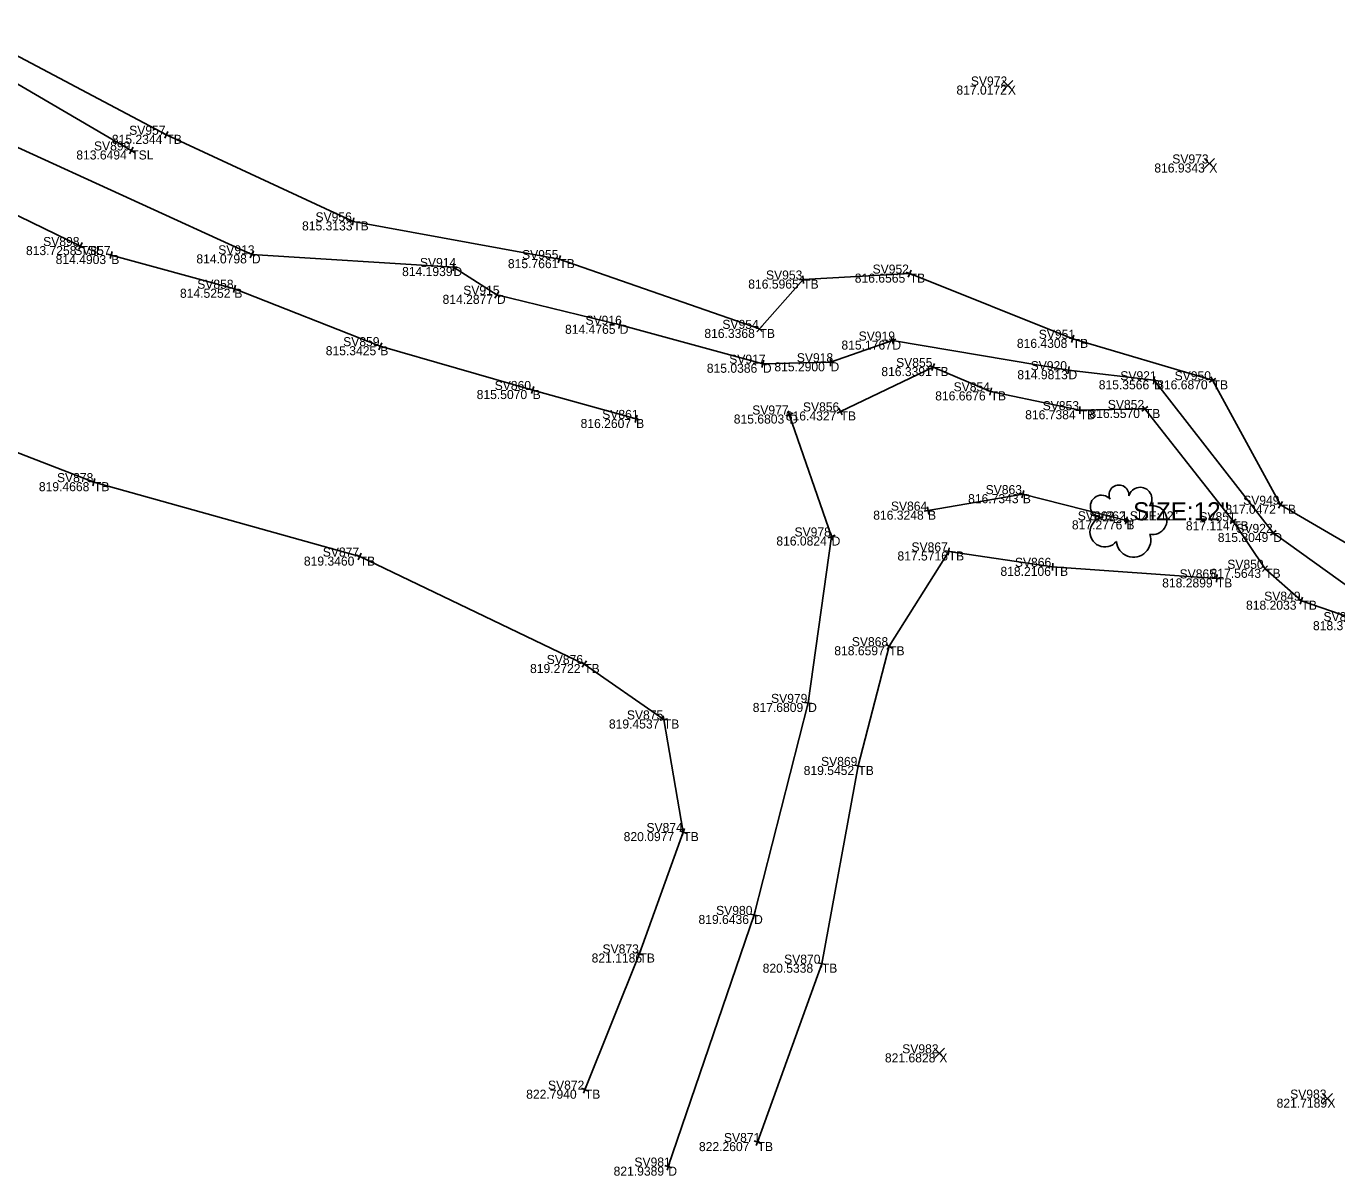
# Model space of a CAD drawing. Extents: x 1715717 to 1717046, y 393954 to 396000.
# Drawn here: x 1716038.3 to 1716125.2, y 394615.5 to 394691.7 of the extents above; entities that cross this region are included whole.
import ezdxf

# ---------------------------------------------------------------- set-up
doc = ezdxf.new("R2010")
doc.units = 0
for name, color, linetype in [('DR_X_Ditch', 7, 'Continuous'), ('SV_X_Break_Lines', 7, 'Continuous'), ('SV_X_Random_Point', 7, 'Continuous'), ('SV_X_Shot_Marker', 7, 'Continuous'), ('SV_X_Text_Comment', 7, 'Continuous'), ('SV_X_Text_Description', 7, 'Continuous'), ('SV_X_Text_Elevation', 7, 'Continuous'), ('SV_X_Text_Name', 7, 'Continuous'), ('SV_X_Toe_of_Slope', 7, 'Continuous'), ('SV_X_Top_of_Bank', 7, 'Continuous'), ('VG_X_Cells', 7, 'Continuous'), ('VG_X_Text', 7, 'Continuous')]:
    doc.layers.add(name, color=color, linetype=linetype)

msp = doc.modelspace()

# ---------------------------------------------------------------- linework, layer by layer
at = {"layer": 'DR_X_Ditch'}
for points in [[(1716037.226, 394683.94), (1716053.278, 394676.619), (1716066.642, 394675.78), (1716069.52, 394673.937), (1716077.662, 394671.952), (1716087.155, 394669.371), (1716091.638, 394669.466), (1716095.739, 394670.905), (1716107.415, 394668.94), (1716113.089, 394668.273), (1716120.993, 394658.153), (1716128.901, 394652.493), (1716138.319, 394650.747), (1716158.479, 394647.754), (1716169.43, 394646.178), (1716179.417, 394645.093), (1716183.117, 394648.259), (1716185.108, 394652.617), (1716191.546, 394658.928), (1716204.525, 394663.424), (1716215.329, 394661.735), (1716225.782, 394661.559)], [(1716088.904, 394666.002), (1716091.713, 394657.918), (1716090.156, 394646.886), (1716086.57, 394632.832), (1716080.886, 394616.151)]]:
    msp.add_lwpolyline(points, dxfattribs=at)
at = {"layer": 'SV_X_Break_Lines'}
for points in [[(1716043.959, 394676.576), (1716052.116, 394674.34), (1716061.792, 394670.532), (1716071.893, 394667.628), (1716078.751, 394665.708)], [(1716111.254, 394658.988), (1716104.387, 394660.724), (1716098.102, 394659.632)]]:
    msp.add_lwpolyline(points, dxfattribs=at)
at = {"layer": 'SV_X_Random_Point'}
for p, q in [((1716103.061, 394687.476), (1716103.727, 394688.143)), ((1716103.061, 394688.143), (1716103.727, 394687.476)), ((1716116.417, 394682.31), (1716117.084, 394682.977)), ((1716116.417, 394682.977), (1716117.084, 394682.31)), ((1716098.519, 394623.324), (1716099.186, 394623.992)), ((1716098.519, 394623.992), (1716099.186, 394623.324)), ((1716124.242, 394620.323), (1716124.908, 394620.99)), ((1716124.242, 394620.99), (1716124.908, 394620.323))]:
    msp.add_line(p, q, dxfattribs=at)
at = {"layer": 'SV_X_Shot_Marker'}
for p, q in [((1716047.837, 394684.439), (1716047.384, 394684.649)), ((1716047.505, 394684.317), (1716047.715, 394684.771)), ((1716047.61, 394684.544), (1716047.61, 394684.544)), ((1716045.497, 394683.381), (1716045.065, 394683.633)), ((1716045.155, 394683.291), (1716045.407, 394683.723)), ((1716045.281, 394683.507), (1716045.281, 394683.507)), ((1716060.245, 394678.76), (1716059.753, 394678.85)), ((1716059.954, 394678.559), (1716060.044, 394679.051)), ((1716059.999, 394678.805), (1716059.999, 394678.805)), ((1716041.686, 394677.279), (1716042.136, 394677.061)), ((1716042.02, 394677.395), (1716041.802, 394676.945)), ((1716041.911, 394677.17), (1716041.911, 394677.17)), ((1716044.025, 394676.817), (1716043.893, 394676.335)), ((1716053.051, 394676.723), (1716053.506, 394676.515)), ((1716053.382, 394676.847), (1716053.175, 394676.392)), ((1716043.717, 394676.642), (1716044.2, 394676.51)), ((1716043.959, 394676.576), (1716043.959, 394676.576)), ((1716053.278, 394676.619), (1716053.278, 394676.619)), ((1716066.658, 394676.029), (1716066.626, 394675.53)), ((1716073.892, 394676.222), (1716073.42, 394676.386)), ((1716073.574, 394676.068), (1716073.738, 394676.54)), ((1716073.656, 394676.304), (1716073.656, 394676.304)), ((1716066.392, 394675.795), (1716066.891, 394675.764)), ((1716066.642, 394675.78), (1716066.642, 394675.78)), ((1716090.076, 394674.962), (1716089.577, 394674.934)), ((1716089.84, 394674.698), (1716089.813, 394675.198)), ((1716089.826, 394674.948), (1716089.826, 394674.948)), ((1716097.12, 394675.249), (1716096.656, 394675.434)), ((1716096.795, 394675.109), (1716096.981, 394675.574)), ((1716096.888, 394675.341), (1716096.888, 394675.341)), ((1716051.875, 394674.406), (1716052.357, 394674.274)), ((1716052.182, 394674.581), (1716052.05, 394674.099)), ((1716052.116, 394674.34), (1716052.116, 394674.34)), ((1716069.309, 394674.072), (1716069.73, 394673.802)), ((1716069.655, 394674.147), (1716069.385, 394673.726)), ((1716069.52, 394673.937), (1716069.52, 394673.937)), ((1716077.42, 394672.011), (1716077.905, 394671.892)), ((1716077.722, 394672.194), (1716077.603, 394671.709)), ((1716077.662, 394671.952), (1716077.662, 394671.952)), ((1716087.117, 394671.512), (1716086.743, 394671.844)), ((1716087.096, 394671.865), (1716086.764, 394671.491)), ((1716086.93, 394671.678), (1716086.93, 394671.678)), ((1716061.56, 394670.624), (1716062.025, 394670.44)), ((1716061.884, 394670.765), (1716061.701, 394670.299)), ((1716095.503, 394670.822), (1716095.974, 394670.988)), ((1716095.656, 394671.141), (1716095.821, 394670.669)), ((1716095.739, 394670.905), (1716095.739, 394670.905)), ((1716107.93, 394670.948), (1716107.451, 394671.09)), ((1716107.62, 394670.779), (1716107.761, 394671.259)), ((1716107.691, 394671.019), (1716107.691, 394671.019)), ((1716061.792, 394670.532), (1716061.792, 394670.532)), ((1716086.913, 394669.436), (1716087.396, 394669.305)), ((1716087.22, 394669.612), (1716087.089, 394669.13)), ((1716087.155, 394669.371), (1716087.155, 394669.371)), ((1716091.389, 394669.461), (1716091.888, 394669.471)), ((1716091.633, 394669.716), (1716091.644, 394669.216)), ((1716091.638, 394669.466), (1716091.638, 394669.466)), ((1716098.671, 394669.052), (1716098.211, 394669.246)), ((1716098.344, 394668.919), (1716098.538, 394669.379)), ((1716098.441, 394669.149), (1716098.441, 394669.149)), ((1716107.168, 394668.982), (1716107.661, 394668.899)), ((1716107.456, 394669.187), (1716107.373, 394668.694)), ((1716107.415, 394668.94), (1716107.415, 394668.94)), ((1716112.841, 394668.302), (1716113.337, 394668.244)), ((1716113.118, 394668.521), (1716113.06, 394668.025)), ((1716113.089, 394668.273), (1716113.089, 394668.273)), ((1716116.749, 394668.153), (1716117.188, 394668.392)), ((1716117.088, 394668.053), (1716116.849, 394668.492)), ((1716116.969, 394668.272), (1716116.969, 394668.272)), ((1716071.653, 394667.697), (1716072.133, 394667.558)), ((1716071.962, 394667.868), (1716071.824, 394667.387)), ((1716071.893, 394667.628), (1716071.893, 394667.628)), ((1716102.494, 394667.485), (1716102.005, 394667.588)), ((1716102.198, 394667.292), (1716102.301, 394667.781)), ((1716102.25, 394667.537), (1716102.25, 394667.537)), ((1716092.529, 394666.316), (1716092.078, 394666.1)), ((1716092.411, 394665.983), (1716092.195, 394666.434)), ((1716108.411, 394666.293), (1716107.911, 394666.283)), ((1716108.166, 394666.038), (1716108.156, 394666.538)), ((1716108.161, 394666.288), (1716108.161, 394666.288)), ((1716112.276, 394666.216), (1716112.669, 394666.525)), ((1716112.627, 394666.174), (1716112.317, 394666.567)), ((1716112.472, 394666.37), (1716112.472, 394666.37)), ((1716078.51, 394665.776), (1716078.992, 394665.641)), ((1716078.818, 394665.949), (1716078.684, 394665.468)), ((1716078.751, 394665.708), (1716078.751, 394665.708)), ((1716089.14, 394666.084), (1716088.668, 394665.92)), ((1716088.822, 394666.238), (1716088.986, 394665.766)), ((1716088.904, 394666.002), (1716088.904, 394666.002)), ((1716092.303, 394666.208), (1716092.303, 394666.208)), ((1716043.05, 394661.451), (1716042.568, 394661.586)), ((1716042.741, 394661.278), (1716042.876, 394661.76)), ((1716042.809, 394661.519), (1716042.809, 394661.519)), ((1716104.63, 394660.663), (1716104.145, 394660.785)), ((1716104.326, 394660.482), (1716104.448, 394660.966)), ((1716104.387, 394660.724), (1716104.387, 394660.724)), ((1716121.341, 394659.806), (1716121.594, 394660.238)), ((1716098.349, 394659.675), (1716097.856, 394659.589)), ((1716098.145, 394659.385), (1716098.06, 394659.878)), ((1716098.102, 394659.632), (1716098.102, 394659.632)), ((1716121.683, 394659.896), (1716121.252, 394660.148)), ((1716121.468, 394660.022), (1716121.468, 394660.022)), ((1716111.496, 394658.927), (1716111.012, 394659.049)), ((1716111.193, 394658.745), (1716111.315, 394659.23)), ((1716111.254, 394658.988), (1716111.254, 394658.988)), ((1716118.125, 394658.787), (1716118.54, 394659.066)), ((1716118.472, 394658.719), (1716118.193, 394659.134)), ((1716118.332, 394658.926), (1716118.332, 394658.926)), ((1716091.949, 394658), (1716091.476, 394657.836)), ((1716091.631, 394658.154), (1716091.795, 394657.682)), ((1716091.713, 394657.918), (1716091.713, 394657.918)), ((1716121.19, 394658.307), (1716120.796, 394658)), ((1716120.839, 394658.35), (1716121.147, 394657.956)), ((1716120.993, 394658.153), (1716120.993, 394658.153)), ((1716060.652, 394656.478), (1716060.2, 394656.693)), ((1716060.318, 394656.36), (1716060.534, 394656.811)), ((1716099.719, 394656.89), (1716099.224, 394656.963)), ((1716099.435, 394656.679), (1716099.508, 394657.174)), ((1716099.471, 394656.927), (1716099.471, 394656.927)), ((1716060.426, 394656.585), (1716060.426, 394656.585)), ((1716106.614, 394655.89), (1716106.116, 394655.925)), ((1716106.347, 394655.658), (1716106.383, 394656.157)), ((1716106.365, 394655.907), (1716106.365, 394655.907)), ((1716120.639, 394655.612), (1716120.264, 394655.942)), ((1716120.286, 394655.589), (1716120.617, 394655.964)), ((1716117.494, 394655.122), (1716116.995, 394655.157)), ((1716117.227, 394654.891), (1716117.262, 394655.389)), ((1716117.245, 394655.14), (1716117.245, 394655.14)), ((1716120.451, 394655.777), (1716120.451, 394655.777)), ((1716123.09, 394653.582), (1716122.617, 394653.745)), ((1716122.772, 394653.427), (1716122.935, 394653.9)), ((1716122.854, 394653.663), (1716122.854, 394653.663)), ((1716095.733, 394650.511), (1716095.31, 394650.777)), ((1716095.654, 394650.856), (1716095.388, 394650.433)), ((1716095.521, 394650.644), (1716095.521, 394650.644)), ((1716075.513, 394649.323), (1716075.103, 394649.608)), ((1716075.165, 394649.26), (1716075.451, 394649.671)), ((1716075.308, 394649.465), (1716075.308, 394649.465)), ((1716090.191, 394647.134), (1716090.121, 394646.638)), ((1716090.404, 394646.851), (1716089.909, 394646.921)), ((1716090.156, 394646.886), (1716090.156, 394646.886)), ((1716080.338, 394645.748), (1716080.831, 394645.833)), ((1716080.627, 394645.544), (1716080.542, 394646.037)), ((1716080.585, 394645.79), (1716080.585, 394645.79)), ((1716093.544, 394642.95), (1716093.42, 394642.466)), ((1716093.724, 394642.646), (1716093.24, 394642.771)), ((1716093.482, 394642.708), (1716093.482, 394642.708)), ((1716081.794, 394638.09), (1716081.964, 394638.56)), ((1716081.644, 394638.41), (1716082.114, 394638.24)), ((1716081.879, 394638.325), (1716081.879, 394638.325)), ((1716086.812, 394632.77), (1716086.328, 394632.894)), ((1716086.632, 394633.074), (1716086.508, 394632.589)), ((1716086.57, 394632.832), (1716086.57, 394632.832)), ((1716078.738, 394630.371), (1716079.202, 394630.185)), ((1716078.877, 394630.046), (1716079.063, 394630.51)), ((1716078.97, 394630.278), (1716078.97, 394630.278)), ((1716091.107, 394629.848), (1716091.016, 394629.356)), ((1716091.307, 394629.557), (1716090.816, 394629.648)), ((1716091.061, 394629.602), (1716091.061, 394629.602)), ((1716075.119, 394621.343), (1716075.583, 394621.157)), ((1716075.258, 394621.018), (1716075.444, 394621.482)), ((1716075.351, 394621.25), (1716075.351, 394621.25)), ((1716087.039, 394617.691), (1716086.569, 394617.86)), ((1716086.889, 394618.011), (1716086.719, 394617.54)), ((1716086.804, 394617.775), (1716086.804, 394617.775)), ((1716081.123, 394616.071), (1716080.65, 394616.232)), ((1716080.967, 394616.388), (1716080.806, 394615.915)), ((1716080.886, 394616.151), (1716080.886, 394616.151))]:
    msp.add_line(p, q, dxfattribs=at)
at = {"layer": 'SV_X_Toe_of_Slope'}
for points in [[(1716045.281, 394683.507), (1716031.926, 394691.3), (1716008.591, 394702.239), (1716005.021, 394705.73), (1716000.66, 394711.002), (1716000.918, 394716.174), (1715993.429, 394726.519), (1715982.747, 394737.064)], [(1715978.27, 394731.598), (1715985.708, 394720.991), (1715995.285, 394712.794), (1715998.443, 394704.086), (1716000.573, 394701.531), (1716019.864, 394688.113), (1716032.134, 394681.907), (1716041.911, 394677.17)]]:
    msp.add_lwpolyline(points, dxfattribs=at)
at = {"layer": 'SV_X_Top_of_Bank'}
for points in [[(1716075.351, 394621.25), (1716078.97, 394630.278), (1716081.879, 394638.325), (1716080.585, 394645.79), (1716075.308, 394649.465), (1716060.426, 394656.585), (1716042.809, 394661.519), (1716021.611, 394669.709), (1716000.944, 394682.95), (1715985.763, 394699.887), (1715973.12, 394723.3)], [(1716224.178, 394666.1), (1716221.897, 394665.224), (1716218.747, 394664.16), (1716209.597, 394665.532), (1716197.322, 394664.491), (1716184.407, 394657.016), (1716181.032, 394652.506), (1716180.544, 394649.397), (1716174.012, 394647.814), (1716158.833, 394650.167), (1716149.258, 394652.405), (1716138.781, 394654.58), (1716129.981, 394656.524), (1716128.777, 394655.743), (1716121.468, 394660.022), (1716116.969, 394668.272), (1716107.691, 394671.019), (1716096.888, 394675.341), (1716089.826, 394674.948), (1716086.93, 394671.678), (1716073.656, 394676.304), (1716059.999, 394678.805), (1716047.61, 394684.544), (1716034.863, 394691.281)], [(1716226.812, 394658.514), (1716224.496, 394655.753), (1716220.265, 394655.795), (1716211.817, 394658.368), (1716204.967, 394652.419), (1716195.917, 394650.083), (1716187.197, 394647.232), (1716181.561, 394643.282), (1716178.555, 394642.875), (1716171.938, 394643.517), (1716158.87, 394645.502), (1716145.683, 394647.543), (1716137.505, 394647.198), (1716129.129, 394649.327), (1716126.782, 394652.306), (1716122.854, 394653.663), (1716120.451, 394655.777), (1716118.332, 394658.926), (1716112.472, 394666.37), (1716108.161, 394666.288), (1716102.25, 394667.537), (1716098.441, 394669.149), (1716092.303, 394666.208)], [(1716117.245, 394655.14), (1716106.365, 394655.907), (1716099.471, 394656.927), (1716095.521, 394650.644), (1716093.482, 394642.708), (1716091.061, 394629.602), (1716086.804, 394617.775)]]:
    msp.add_lwpolyline(points, dxfattribs=at)
at = {"layer": 'VG_X_Cells'}
msp.add_circle((1716111.254, 394658.988), 0.12, dxfattribs=at)
for centre, radius, start, end in [((1716110.762, 394660.672), 0.658, 354.0047, 205.97412), ((1716112.167, 394660.402), 0.776, 323.82996, 165.0376), ((1716109.599, 394659.92), 0.735, 39.06254, 279.54124), ((1716112.984, 394659.006), 0.957, 259.14531, 101.45961), ((1716109.827, 394658.213), 0.987, 96.17219, 320.57371), ((1716111.727, 394657.685), 1.142, 184.94757, 19.45715)]:
    msp.add_arc(centre, radius, start, end, dxfattribs=at)

# ---------------------------------------------------------------- texts
at = {"layer": 'SV_X_Text_Comment'}
for s, p in [('X', (1716103.394, 394687.209)), ('TB', (1716047.61, 394683.944)), ('TSL', (1716045.281, 394682.907)), ('X', (1716116.75, 394682.043)), ('TB', (1716059.999, 394678.205)), ('TSL', (1716041.911, 394676.57)), ('B', (1716043.959, 394675.976)), ('D', (1716053.278, 394676.019)), ('TB', (1716073.656, 394675.704)), ('D', (1716066.642, 394675.179)), ('TB', (1716089.826, 394674.348)), ('TB', (1716096.888, 394674.742)), ('B', (1716052.116, 394673.74)), ('D', (1716069.52, 394673.337)), ('D', (1716077.662, 394671.352)), ('TB', (1716086.93, 394671.078)), ('D', (1716095.739, 394670.305)), ('TB', (1716107.691, 394670.419)), ('B', (1716061.792, 394669.932)), ('D', (1716087.155, 394668.771)), ('D', (1716091.638, 394668.866)), ('TB', (1716098.441, 394668.549)), ('D', (1716107.415, 394668.34)), ('D', (1716113.089, 394667.673)), ('TB', (1716116.969, 394667.672)), ('B', (1716071.893, 394667.027)), ('TB', (1716102.25, 394666.937)), ('TB', (1716108.161, 394665.688)), ('TB', (1716112.472, 394665.77)), ('B', (1716078.751, 394665.108)), ('D', (1716088.904, 394665.402)), ('TB', (1716092.303, 394665.608)), ('TB', (1716042.809, 394660.919)), ('B', (1716104.387, 394660.124)), ('B', (1716098.102, 394659.032)), ('TB', (1716121.468, 394659.422)), ('T', (1716111.254, 394658.388)), ('B', (1716111.254, 394658.388)), ('TB', (1716118.332, 394658.326)), ('D', (1716091.713, 394657.318)), ('D', (1716120.993, 394657.553)), ('TB', (1716099.471, 394656.327)), ('TB', (1716060.426, 394655.986)), ('TB', (1716106.365, 394655.307)), ('TB', (1716117.245, 394654.54)), ('TB', (1716120.451, 394655.177)), ('TB', (1716122.854, 394653.063)), ('TB', (1716095.521, 394650.044)), ('TB', (1716075.308, 394648.865)), ('D', (1716090.156, 394646.286)), ('TB', (1716080.585, 394645.19)), ('TB', (1716093.482, 394642.108)), ('TB', (1716081.879, 394637.725)), ('D', (1716086.57, 394632.232)), ('TB', (1716078.97, 394629.678)), ('TB', (1716091.061, 394629.002)), ('X', (1716098.853, 394623.058)), ('TB', (1716075.351, 394620.65)), ('X', (1716124.575, 394620.057)), ('TB', (1716086.804, 394617.176)), ('D', (1716080.886, 394615.551))]:
    msp.add_text(s, height=0.6, dxfattribs=at).set_placement(p)
at = {"layer": 'SV_X_Text_Description'}
msp.add_text(' SIZE:12" ', height=0.6, dxfattribs=at).set_placement((1716111.254, 394658.988))
at = {"layer": 'SV_X_Text_Elevation'}
for s, p in [('817.0172', (1716099.984, 394687.209)), ('815.2344', (1716043.997, 394683.944)), ('813.6494', (1716041.639, 394682.907)), ('816.9343', (1716113.104, 394682.043)), ('815.3133', (1716056.603, 394678.205)), ('813.7258', (1716038.302, 394676.57)), ('814.4903', (1716040.269, 394675.976)), ('814.0798', (1716049.599, 394676.019)), ('815.7661', (1716070.25, 394675.704)), ('814.1939', (1716063.236, 394675.179)), ('816.5965', (1716086.185, 394674.348)), ('816.6565', (1716093.246, 394674.742)), ('814.5252', (1716048.512, 394673.74)), ('814.2877', (1716065.92, 394673.337)), ('814.4765', (1716074.039, 394671.352)), ('816.3368', (1716083.274, 394671.078)), ('815.1767', (1716092.361, 394670.305)), ('816.4308', (1716103.992, 394670.419)), ('815.3425', (1716058.174, 394669.932)), ('815.0386', (1716083.437, 394668.771)), ('815.2900', (1716087.916, 394668.866)), ('816.3391', (1716095.007, 394668.549)), ('814.9813', (1716104.023, 394668.34)), ('815.3566', (1716109.419, 394667.673)), ('816.6870', (1716113.294, 394667.672)), ('815.5070', (1716068.18, 394667.027)), ('816.6676', (1716098.579, 394666.937)), ('816.7384', (1716104.543, 394665.688)), ('816.5570', (1716108.806, 394665.77)), ('816.2607', (1716075.071, 394665.108)), ('815.6803', (1716085.224, 394665.402)), ('816.4327', (1716088.676, 394665.608)), ('819.4668', (1716039.157, 394660.919)), ('816.7343', (1716100.759, 394660.124)), ('816.3248', (1716094.47, 394659.032)), ('817.0472', (1716117.816, 394659.422)), ('817.2776', (1716107.64, 394658.388)), ('817.2776', (1716107.64, 394658.388)), ('817.1147', (1716115.197, 394658.326)), ('816.0824', (1716088.047, 394657.318)), ('815.8049', (1716117.313, 394657.553)), ('817.5716', (1716096.075, 394656.327)), ('819.3460', (1716056.727, 394655.986)), ('818.2106', (1716102.903, 394655.307)), ('818.2899', (1716113.626, 394654.54)), ('817.5643', (1716116.833, 394655.177)), ('818.2033', (1716119.183, 394653.063)), ('818.3711', (1716123.622, 394651.706)), ('818.6597', (1716091.889, 394650.044)), ('819.2722', (1716071.718, 394648.865)), ('817.6809', (1716086.481, 394646.286)), ('819.4537', (1716076.947, 394645.19)), ('819.5452', (1716089.859, 394642.108)), ('820.0977', (1716077.925, 394637.725)), ('819.6436', (1716082.886, 394632.232)), ('821.1186', (1716075.801, 394629.678)), ('820.5338', (1716087.14, 394629.002)), ('821.6828', (1716095.244, 394623.058)), ('822.7940', (1716071.463, 394620.65)), ('821.7189', (1716121.212, 394620.057)), ('822.2607', (1716082.916, 394617.176)), ('821.9389', (1716077.258, 394615.551))]:
    msp.add_text(s, height=0.6, dxfattribs=at).set_placement(p)
at = {"layer": 'SV_X_Text_Name'}
for s, p in [('SV972', (1716100.942, 394687.809)), ('SV957', (1716045.144, 394684.544)), ('SV899', (1716042.811, 394683.507)), ('SV973', (1716114.294, 394682.643)), ('SV956', (1716057.495, 394678.805)), ('SV898', (1716039.441, 394677.17)), ('SV857', (1716041.502, 394676.576)), ('SV913', (1716051.049, 394676.619)), ('SV955', (1716071.19, 394676.304)), ('SV914', (1716064.417, 394675.78)), ('SV952', (1716094.427, 394675.341)), ('SV858', (1716049.655, 394674.34)), ('SV953', (1716087.361, 394674.948)), ('SV915', (1716067.29, 394673.937)), ('SV916', (1716075.395, 394671.952)), ('SV954', (1716084.469, 394671.678)), ('SV919', (1716093.504, 394670.905)), ('SV951', (1716105.442, 394671.019)), ('SV859', (1716059.331, 394670.532)), ('SV917', (1716084.925, 394669.371)), ('SV918', (1716089.404, 394669.466)), ('SV855', (1716095.985, 394669.149)), ('SV920', (1716104.906, 394668.94)), ('SV921', (1716110.85, 394668.273)), ('SV950', (1716114.451, 394668.272)), ('SV860', (1716069.375, 394667.628)), ('SV854', (1716099.798, 394667.537)), ('SV861', (1716076.503, 394665.708)), ('SV977', (1716086.448, 394666.002)), ('SV856', (1716089.809, 394666.208)), ('SV853', (1716105.704, 394666.288)), ('SV852', (1716110.02, 394666.37)), ('SV878', (1716040.357, 394661.519)), ('SV863', (1716101.921, 394660.724)), ('SV864', (1716095.641, 394659.632)), ('SV949', (1716118.992, 394660.022)), ('SV862_1', (1716108.028, 394658.988)), ('SV862', (1716108.793, 394658.988)), ('SV851', (1716116.093, 394658.926)), ('SV978', (1716089.251, 394657.918)), ('SV922', (1716118.541, 394658.153)), ('SV877', (1716057.979, 394656.585)), ('SV867', (1716097.005, 394656.927)), ('SV866', (1716103.861, 394655.907)), ('SV850', (1716117.943, 394655.777)), ('SV865', (1716114.779, 394655.14)), ('SV849', (1716120.388, 394653.663)), ('SV848', (1716124.316, 394652.306)), ('SV868', (1716093.051, 394650.644)), ('SV876', (1716072.823, 394649.465)), ('SV979', (1716087.695, 394646.886)), ('SV875', (1716078.138, 394645.79)), ('SV869', (1716091.011, 394642.708)), ('SV874', (1716079.436, 394638.325)), ('SV980', (1716084.052, 394632.832)), ('SV873', (1716076.523, 394630.278)), ('SV870', (1716088.562, 394629.602)), ('SV982', (1716096.391, 394623.658)), ('SV872', (1716072.909, 394621.25)), ('SV983', (1716122.109, 394620.656)), ('SV871', (1716084.574, 394617.775)), ('SV981', (1716078.638, 394616.151))]:
    msp.add_text(s, height=0.6, dxfattribs=at).set_placement(p)
at = {"layer": 'VG_X_Text'}
msp.add_text(' SIZE:12" ', height=1.2, dxfattribs=at).set_placement((1716111.254, 394658.988))

doc.saveas('drawing.dxf')
